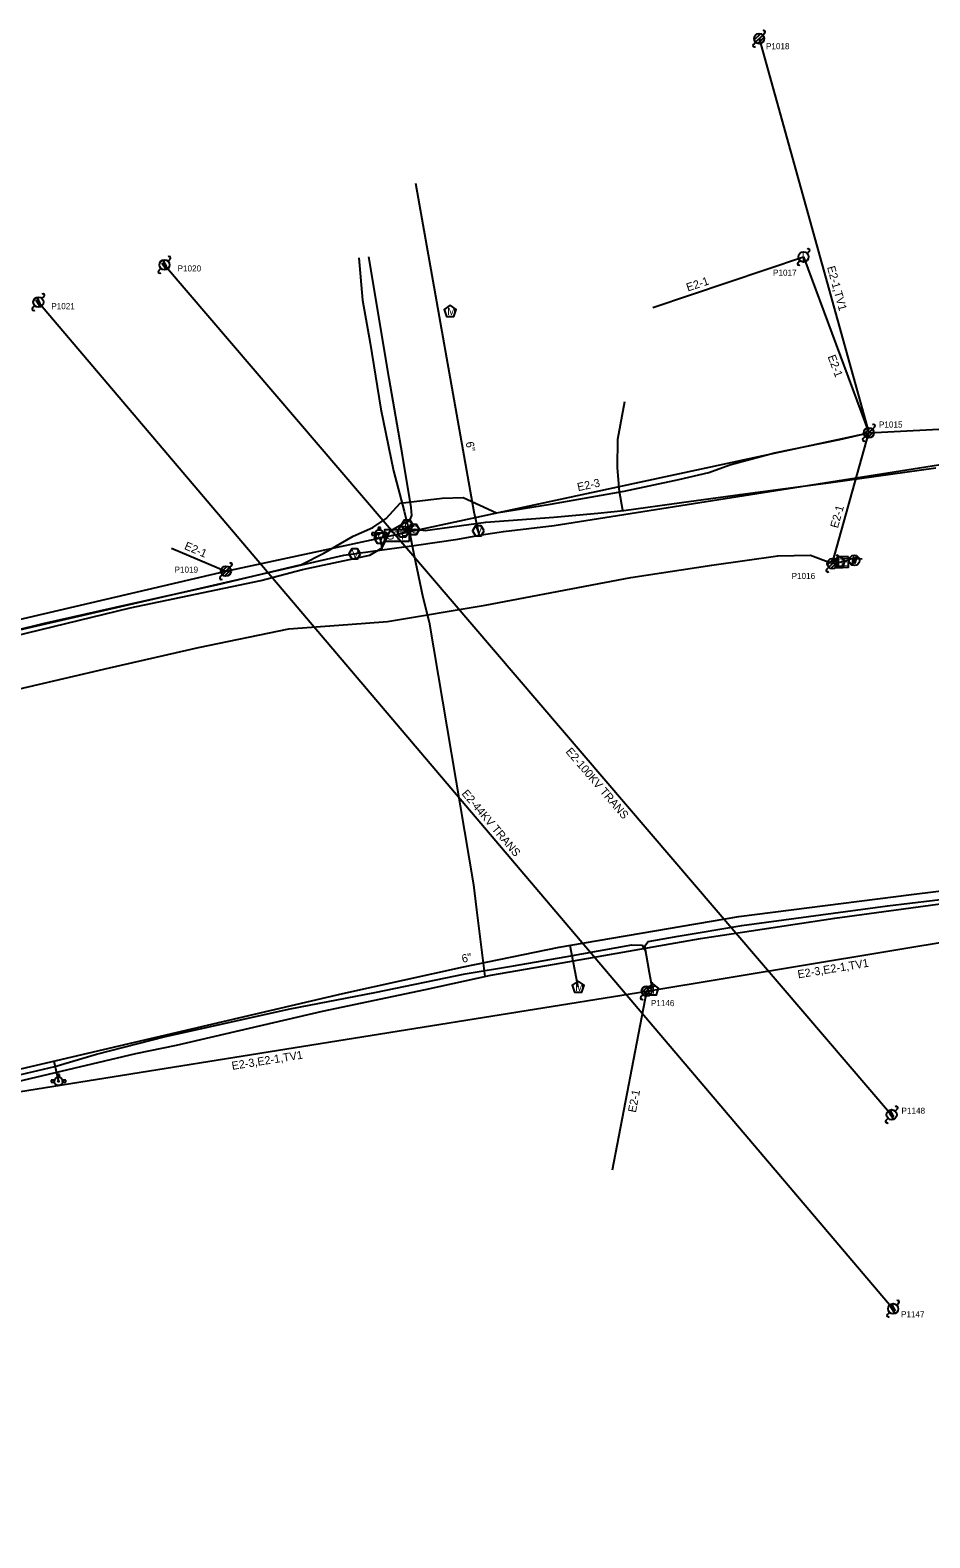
# Model space of a CAD drawing. Extents: x 1741604 to 1825760, y 1164229 to 1194908.
# Drawn here: x 1807840 to 1808283, y 1189594 to 1190336 of the extents above; entities that cross this region are included whole.
import ezdxf

# ---------------------------------------------------------------- set-up
doc = ezdxf.new("R2010")
doc.units = 0
for name, color, linetype in [('RD_EX_SU_Elec', 7, 'Continuous'), ('RD_EX_SU_Gas', 7, 'Continuous'), ('RD_EX_SU_H2O', 7, 'Continuous'), ('RD_EX_SU_Ovhd', 7, 'Continuous'), ('RD_EX_SU_Pole', 7, 'Continuous'), ('RD_EX_SU_Telecom', 7, 'Continuous'), ('RD_EX_SU_TX_H2O', 7, 'Continuous'), ('RD_EX_SU_TX_Pole', 7, 'Continuous')]:
    doc.layers.add(name, color=color, linetype=linetype)

# ---------------------------------------------------------------- blocks, each defined once
blk = doc.blocks.new('SUE_TPP')
at = {"layer": 'RD_EX_SU_Telecom'}
blk.add_lwpolyline([(0, 3), (-2.85, 0.93), (-1.76, -2.43), (1.76, -2.43), (2.85, 0.93)], close=True, dxfattribs=at)
blk.add_text('T', height=3.75, dxfattribs=at).set_placement((-1.25, -1.88))
blk = doc.blocks.new('SUE_GVC')
at = {"layer": 'RD_EX_SU_Gas'}
blk.add_lwpolyline([(1.44, -2.5), (2.89, 0), (1.44, 2.5), (-1.44, 2.5), (-2.89, 0), (-1.44, -2.5)], close=True, dxfattribs=at)
blk.add_text('G', height=3.75, dxfattribs=at).set_placement((-1.34, -1.88))
blk = doc.blocks.new('SUE_WM')
at = {"layer": 'RD_EX_SU_H2O'}
blk.add_lwpolyline([(0, 3.05), (-2.9, 0.94), (-1.79, -2.47), (1.79, -2.47), (2.9, 0.94)], close=True, dxfattribs=at)
blk.add_text('M', height=3.75, dxfattribs=at).set_placement((-1.43, -1.88))
blk = doc.blocks.new('SUE_WFH')
at = {"layer": 'RD_EX_SU_H2O'}
for p, q in [((-2.01, 0.6), (-3.65, 0.6)), ((-3.65, 0.6), (-3.65, -0.45)), ((-0.48, 3.38), (-0.48, 2.04)), ((0.57, 3.38), (-0.48, 3.38)), ((0.57, 2.02), (0.57, 3.38)), ((3.7, 0.6), (2.01, 0.6)), ((3.7, -0.45), (3.7, 0.6)), ((-3.65, -0.45), (-2.05, -0.45)), ((2.05, -0.45), (3.7, -0.45))]:
    blk.add_line(p, q, dxfattribs=at)
for radius in [2.1, 0.263]:
    blk.add_circle((0, 0), radius, dxfattribs=at)
for start, end in [(163.3387, 192.31502), (74.24552, 103.21276), (347.68498, 16.6613)]:
    blk.add_arc((0, 0), 2.1, start, end, dxfattribs=at)
blk = doc.blocks.new('SUE_WV')
at = {"layer": 'RD_EX_SU_H2O'}
blk.add_lwpolyline([(2.89, 0), (1.44, 2.5), (-1.44, 2.5), (-2.89, 0), (-1.44, -2.5), (1.44, -2.5)], close=True, dxfattribs=at)
blk.add_text('V', height=3.75, dxfattribs=at).set_placement((-1.43, -1.88))
blk = doc.blocks.new('SUE_EHH')
at = {"layer": 'RD_EX_SU_Elec'}
blk.add_lwpolyline([(2.5, 2.5), (-2.5, 2.5), (-2.5, -2.5), (2.5, -2.5)], close=True, dxfattribs=at)
blk.add_text('E', height=4, dxfattribs=at).set_placement((-1.24, -2))
blk = doc.blocks.new('SUE_ETM')
at = {"layer": 'RD_EX_SU_Elec'}
blk.add_lwpolyline([(1.24, 2.04), (0.23, -1.41), (-0.27, 0.46), (-1.03, -2.36), (-0.34, 1.55), (0.22, -0.39)], close=True, dxfattribs=at)
blk.add_circle((0, 0), 2.55, dxfattribs=at)
blk = doc.blocks.new('SUE_PP')
at = {"layer": 'RD_EX_SU_Pole'}
for p, q in [((-2.41, -0.65), (0.65, 2.41)), ((-1.77, -1.77), (1.77, 1.77)), ((-0.65, -2.41), (2.41, 0.65)), ((1.77, 1.77), (2.83, 2.83)), ((-2.83, -2.83), (-1.77, -1.77))]:
    blk.add_line(p, q, dxfattribs=at)
blk.add_circle((0, 0), 2.5, dxfattribs=at)
for centre, start, end in [((2.3, 3.36), 315, 135), ((-2.3, -3.36), 135, 315)]:
    blk.add_arc(centre, 0.75, start, end, dxfattribs=at)
blk = doc.blocks.new('SUE_PLT')
at = {"layer": 'RD_EX_SU_Elec'}
for p, q in [((1.77, 1.77), (2.83, 2.83)), ((-2.83, -2.83), (-1.77, -1.77))]:
    blk.add_line(p, q, dxfattribs=at)
blk.add_lwpolyline([(-0.49, 1.95), (0.34, -0.06), (-1.12, 0.74), (0.75, -1.95), (0.75, -1.95), (-0.45, 0.15), (0.94, -0.65)], close=True, dxfattribs=at)
blk.add_circle((0, 0), 2.5, dxfattribs=at)
for centre, start, end in [((2.3, 3.36), 315, 135), ((-2.3, -3.36), 135, 315)]:
    blk.add_arc(centre, 0.75, start, end, dxfattribs=at)

msp = doc.modelspace()

# ---------------------------------------------------------------- linework, layer by layer
at = {"layer": 'RD_EX_SU_Elec'}
msp.add_lwpolyline([(1808249.79, 1190075.6), (1808247.58, 1190075.63), (1808244.19, 1190075.57), (1808241.04, 1190074.48), (1808238.8, 1190073.97), (1808235.07, 1190074.18)], dxfattribs=at)
msp.add_lwpolyline([(1808238.43, 1190077), (1808235.53, 1190074.89), (1808236.64, 1190071.48), (1808240.23, 1190071.48), (1808241.33, 1190074.89)], close=True, dxfattribs=at)
at = {"layer": 'RD_EX_SU_Gas'}
for points in [[(1808002.01, 1190223.76), (1808003.75, 1190202.97), (1808007.6, 1190181.85), (1808012.89, 1190149.32), (1808019.08, 1190118.95), (1808024.26, 1190099.19), (1808026.65, 1190089.85)], [(1808131.93, 1190099.51), (1808130.37, 1190108.92), (1808129.38, 1190120.46), (1808129.5, 1190134.54), (1808132.87, 1190153.19)], [(1808024.35, 1190089.33), (1808029.69, 1190090.26), (1808034.73, 1190089.61), (1808064.53, 1190093.74), (1808098.02, 1190096.18), (1808119.65, 1190098.12), (1808132.35, 1190099.56), (1808160.76, 1190103.41), (1808189.71, 1190107.42), (1808234.33, 1190113.27), (1808285.96, 1190120.42)], [(1808026.79, 1190089.68), (1808029.01, 1190078.01), (1808033.59, 1190056.77), (1808036.58, 1190044.53), (1808058.46, 1189915.21), (1808059.92, 1189902.95), (1808064.02, 1189870.22)], [(1807892.2, 1189832.29), (1807912.28, 1189836.42), (1807984.19, 1189853.03), (1808034.88, 1189863.81), (1808066.94, 1189870.87), (1808102.04, 1189876.93), (1808170.12, 1189888.84), (1808236.25, 1189898.91), (1808290.63, 1189906.28)], [(1807202.55, 1189593.86), (1807244.4, 1189612.02), (1807273.79, 1189625.62), (1807328.26, 1189647.9), (1807387.74, 1189671.88), (1807435.65, 1189690.41), (1807484.25, 1189709.27), (1807520.29, 1189722.4), (1807589.39, 1189747.97), (1807628.2, 1189761.41), (1807638.08, 1189764.18), (1807691.6, 1189781.97), (1807738, 1189797.04), (1807818.59, 1189814.89), (1807892.2, 1189832.29)]]:
    msp.add_lwpolyline(points, dxfattribs=at)
msp.add_lwpolyline([(1808026.78, 1190084.17), (1808014.78, 1190084.17), (1808014.78, 1190090.17), (1808026.78, 1190090.17)], close=True, dxfattribs=at)
at = {"layer": 'RD_EX_SU_H2O'}
for p, q in [((1808029.87, 1190260.65), (1808058.62, 1190098.77)), ((1808058.62, 1190098.77), (1808061.27, 1190087.26)), ((1808100.62, 1189884.58), (1808113.01, 1189886.79)), ((1808105.88, 1189885.52), (1808109.85, 1189865.13)), ((1807851.87, 1189828.47), (1807854.19, 1189818.53))]:
    msp.add_line(p, q, dxfattribs=at)
for points in [[(1808132.44, 1190097.58), (1808321.53, 1190127.31), (1808474.05, 1190140.42), (1808686.54, 1190150.57), (1808925.64, 1190160.24), (1809170.31, 1190167.17)], [(1808012.28, 1190086.75), (1808013.56, 1190080.19), (1808030.32, 1190082.42), (1808050.75, 1190085.4), (1808062.4, 1190087.46), (1808073.23, 1190089.22), (1808098.12, 1190092.09), (1808132.44, 1190097.58)], [(1807590.47, 1189973.29), (1807797.74, 1190032.28), (1807994.63, 1190077.48)], [(1807994.63, 1190077.48), (1808001.64, 1190078.53), (1808013.56, 1190080.19)], [(1808113.01, 1189886.79), (1808188.98, 1189899.61), (1808273.96, 1189910.47), (1808404.4, 1189926.58), (1808543.88, 1189936.56)], [(1807642.08, 1189770.78), (1807764.43, 1189806.14), (1807817.32, 1189820.38), (1807994.06, 1189861.76), (1808053.5, 1189874.9), (1808100.62, 1189884.58)]]:
    msp.add_lwpolyline(points, dxfattribs=at)
at = {"layer": 'RD_EX_SU_Ovhd'}
for p, q in [((1808199.01, 1190331.72), (1808253.01, 1190137.74)), ((1808146.76, 1190199.34), (1808220.87, 1190224.28)), ((1808220.87, 1190224.28), (1808253.01, 1190137.74)), ((1807906.34, 1190220.38), (1808264.24, 1189802.13)), ((1807844.31, 1190202.03), (1808264.96, 1189706.62)), ((1808253.01, 1190137.74), (1808564.53, 1190153.46)), ((1807936.63, 1190069.59), (1808253.01, 1190137.74)), ((1808235.02, 1190073.32), (1808253.01, 1190137.74)), ((1807909.82, 1190080.97), (1807936.63, 1190069.59)), ((1807672.95, 1190008.06), (1807936.63, 1190069.59)), ((1808143.68, 1189862.89), (1808344.36, 1189896.23)), ((1807826.32, 1189812.08), (1808143.68, 1189862.89)), ((1808126.9, 1189775.04), (1808143.68, 1189862.89))]:
    msp.add_line(p, q, dxfattribs=at)
at = {"layer": 'RD_EX_SU_Pole'}
for p, q in [((1807908.11, 1190222.14), (1807909.17, 1190223.2)), ((1808218.04, 1190221.45), (1808219.1, 1190222.52)), ((1808222.64, 1190226.05), (1808223.7, 1190227.11)), ((1807903.51, 1190217.55), (1807904.57, 1190218.61)), ((1807841.48, 1190199.2), (1807842.54, 1190200.26)), ((1807846.08, 1190203.79), (1807847.14, 1190204.86)), ((1808250.59, 1190137.09), (1808253.65, 1190140.15)), ((1808254.77, 1190139.51), (1808255.83, 1190140.57)), ((1808250.18, 1190134.91), (1808251.24, 1190135.97)), ((1808251.24, 1190135.97), (1808254.77, 1190139.51)), ((1808252.36, 1190135.33), (1808255.42, 1190138.39)), ((1808232.6, 1190072.67), (1808235.66, 1190075.73)), ((1808233.25, 1190071.55), (1808236.78, 1190075.08)), ((1808234.37, 1190070.9), (1808237.43, 1190073.96)), ((1808236.78, 1190075.08), (1808237.85, 1190076.14)), ((1807933.8, 1190066.76), (1807934.86, 1190067.82)), ((1807934.22, 1190068.95), (1807937.28, 1190072.01)), ((1807934.86, 1190067.82), (1807938.4, 1190071.36)), ((1807935.98, 1190067.18), (1807939.04, 1190070.24)), ((1807938.4, 1190071.36), (1807939.46, 1190072.42)), ((1808232.19, 1190070.49), (1808233.25, 1190071.55)), ((1808145.45, 1189864.66), (1808146.51, 1189865.72)), ((1808140.85, 1189860.06), (1808141.91, 1189861.12)), ((1808141.26, 1189862.24), (1808144.33, 1189865.31)), ((1808141.91, 1189861.12), (1808145.45, 1189864.66)), ((1808143.03, 1189860.48), (1808146.09, 1189863.54)), ((1808261.41, 1189799.3), (1808262.47, 1189800.37)), ((1808266.01, 1189803.9), (1808267.07, 1189804.96))]:
    msp.add_line(p, q, dxfattribs=at)
for points in [[(1807905.85, 1190222.33), (1807906.68, 1190220.31), (1807905.22, 1190221.11), (1807907.1, 1190218.43), (1807907.1, 1190218.43), (1807905.89, 1190220.53), (1807907.28, 1190219.73)], [(1807843.82, 1190203.98), (1807844.65, 1190201.96), (1807843.19, 1190202.77), (1807845.07, 1190200.08), (1807845.07, 1190200.08), (1807843.87, 1190202.18), (1807845.25, 1190201.38)], [(1808263.75, 1189804.08), (1808264.58, 1189802.07), (1808263.12, 1189802.87), (1808265, 1189800.19), (1808265, 1189800.19), (1808263.79, 1189802.28), (1808265.18, 1189801.48)]]:
    msp.add_lwpolyline(points, close=True, dxfattribs=at)
for centre in [(1807906.34, 1190220.38), (1808220.87, 1190224.28), (1807844.31, 1190202.03), (1808253.01, 1190137.74), (1808235.02, 1190073.32), (1807936.63, 1190069.59), (1808143.68, 1189862.89), (1808264.24, 1189802.13)]:
    msp.add_circle(centre, 2.5, dxfattribs=at)
for centre, start, end in [((1807908.64, 1190223.74), 315, 135), ((1808223.17, 1190227.64), 315, 135), ((1807904.04, 1190217.02), 135, 315), ((1808218.57, 1190220.92), 135, 315), ((1807846.61, 1190205.39), 315, 135), ((1807842.01, 1190198.67), 135, 315), ((1808255.3, 1190141.1), 315, 135), ((1808250.71, 1190134.38), 135, 315), ((1807938.93, 1190072.95), 315, 135), ((1808237.31, 1190076.68), 315, 135), ((1807934.33, 1190066.23), 135, 315), ((1808232.72, 1190069.96), 135, 315), ((1808145.98, 1189866.25), 315, 135), ((1808141.38, 1189859.53), 135, 315), ((1808266.54, 1189805.49), 315, 135), ((1808261.94, 1189798.77), 135, 315)]:
    msp.add_arc(centre, 0.75, start, end, dxfattribs=at)
at = {"layer": 'RD_EX_SU_Telecom'}
for points in [[(1807682.5, 1190004.86), (1807689.27, 1190002.32), (1807701.89, 1190004.93), (1807742.09, 1190014.9), (1807783.79, 1190025.79), (1807826.14, 1190036.18), (1807889.51, 1190051.54), (1807953.85, 1190065.04), (1807974.32, 1190070.37), (1808007.49, 1190077.56), (1808013.57, 1190081.16), (1808017.43, 1190089.5), (1808027.32, 1190095.12), (1808028.05, 1190096.96), (1808027.78, 1190101.02), (1808023.46, 1190126.79), (1808016.98, 1190164.5), (1808006.98, 1190224.27)], [(1808069.84, 1190098.29), (1808096.32, 1190102.62), (1808132.6, 1190109.03), (1808159.51, 1190114.67), (1808174.24, 1190118.18), (1808184.62, 1190121.97), (1808206.55, 1190127.88), (1808238.69, 1190134.47), (1808252.25, 1190137.57)], [(1807804.67, 1190033.56), (1807846.62, 1190043.84), (1807889.06, 1190053.34), (1807932.02, 1190062.9), (1807973.75, 1190072.86), (1807984.79, 1190078.47), (1807999.26, 1190086.91), (1808008.93, 1190091.06), (1808015.44, 1190095.59), (1808022.42, 1190103.1), (1808043.04, 1190105.62), (1808053.35, 1190105.88), (1808069.84, 1190098.29)], [(1807678.17, 1190008.71), (1807682.41, 1190004.96), (1807689.11, 1189996.9), (1807696.72, 1189977.75), (1807698.02, 1189976.79), (1807746.2, 1189989.96), (1807789.33, 1190001.12), (1807834.33, 1190011.55), (1807879.26, 1190022.08), (1807923.16, 1190032.03), (1807967.55, 1190041.17), (1807996.6, 1190043.46), (1808016.06, 1190044.83), (1808064.17, 1190052.82), (1808135.81, 1190066.49), (1808175.72, 1190072.55), (1808208.14, 1190077.12), (1808224.34, 1190077.5), (1808234.29, 1190073.69)], [(1808146.52, 1189864.03), (1808145.06, 1189871.87), (1808142.75, 1189885.18), (1808144.4, 1189887.44), (1808159.18, 1189889.94), (1808190.57, 1189895.24), (1808262.24, 1189904.93), (1808328.14, 1189912.78), (1808349.25, 1189915.24), (1808388.41, 1189920.5), (1808438.37, 1189925.56), (1808498.46, 1189928.86), (1808545.57, 1189930.88), (1808565.48, 1189932.68), (1808605.01, 1189934.53), (1808636.97, 1189935.48), (1808665.04, 1189936.36), (1808702.98, 1189938.65), (1808748.15, 1189940.04), (1808764.45, 1189940.02), (1808766.32, 1189933.12)], [(1807804.88, 1189814.7), (1807852.38, 1189825.77), (1807872.94, 1189831.87), (1807906.82, 1189840.64), (1807968.17, 1189854.28), (1808009.86, 1189862.32), (1808054.35, 1189871.48), (1808078.14, 1189875.46), (1808103.5, 1189879.86), (1808136.32, 1189885.79), (1808141.4, 1189885.5), (1808143.22, 1189882.49)]]:
    msp.add_lwpolyline(points, dxfattribs=at)

# ---------------------------------------------------------------- block references
at = {"layer": 'RD_EX_SU_Elec'}
for name, p in [('SUE_EHH', (1808240.42, 1190074.14)), ('SUE_ETM', (1808245.87, 1190074.96)), ('SUE_PLT', (1808264.96, 1189706.62))]:
    msp.add_blockref(name, p, dxfattribs=at)
at = {"layer": 'RD_EX_SU_Gas'}
for p in [(1808023.7, 1190088.96), (1808025.81, 1190092.2), (1808029.01, 1190090.15)]:
    msp.add_blockref('SUE_GVC', p, dxfattribs=at)
at = {"layer": 'RD_EX_SU_H2O'}
for name, p in [('SUE_WM', (1808046.95, 1190197.52)), ('SUE_WFH', (1808012.04, 1190087.82)), ('SUE_WV', (1808012.51, 1190085.84)), ('SUE_WV', (1808060.8, 1190089.51)), ('SUE_WV', (1807999.99, 1190078.14)), ('SUE_WM', (1808109.98, 1189864.86)), ('SUE_WFH', (1807854.19, 1189818.53))]:
    msp.add_blockref(name, p, dxfattribs=at)
at = {"layer": 'RD_EX_SU_Pole'}
msp.add_blockref('SUE_PP', (1808199.01, 1190331.72), dxfattribs=at)
at = {"layer": 'RD_EX_SU_Telecom'}
msp.add_blockref('SUE_TPP', (1808146.69, 1189863.54), dxfattribs=at)

# ---------------------------------------------------------------- texts
at = {"layer": 'RD_EX_SU_Elec'}
msp.add_text('E', height=3.75, dxfattribs=at).set_placement((1808237.27, 1190072.07))
at = {"layer": 'RD_EX_SU_Gas'}
msp.add_text('GTP', height=4, dxfattribs=at).set_placement((1808015.35, 1190085.17))
at = {"layer": 'RD_EX_SU_Ovhd'}
for s, rotation, p in [('E2-1,TV1', 285.55527, (1808232.4, 1190219.22)), ('E2-1', 18.60203, (1808163.96, 1190207.24)), ('E2-1', 290.3724, (1808232.68, 1190175.25)), ('E2-3', 12.15577, (1808109.94, 1190108.97)), ('E2-1', 74.39893, (1808237.75, 1190090.53)), ('E2-1', 337.00815, (1807915.81, 1190080.6)), ('E2-100KV TRANS', 310.5543, (1808103.55, 1189980.69)), ('E2-44KV TRANS', 310.27908, (1808052.36, 1189960.03)), ('E2-3,E2-1,TV1', 9.43212, (1808218.28, 1189869.2)), ('E2-3,E2-1,TV1', 9.09701, (1807939.77, 1189824.16)), ('E2-1', 79.18692, (1808138.34, 1189802.96))]:
    msp.add_text(s, height=4, rotation=rotation, dxfattribs=at).set_placement(p)
at = {"layer": 'RD_EX_SU_Pole'}
msp.add_text('L', height=4, dxfattribs=at).set_placement((1808220.01, 1190222.28))
at = {"layer": 'RD_EX_SU_TX_H2O'}
for rotation, p in [(280.07117, (1808054.56, 1190133.04)), (11.60632, (1808053.08, 1189876.86))]:
    msp.add_text('6"', height=4, rotation=rotation, dxfattribs=at).set_placement(p)
at = {"layer": 'RD_EX_SU_TX_Pole'}
for s, p in [('P1018', (1808202.37, 1190326.51)), ('P1020', (1807912.81, 1190217.14)), ('P1017', (1808205.86, 1190215.06)), ('P1021', (1807850.66, 1190198.57)), ('P1015', (1808257.98, 1190140.3)), ('P1019', (1807911.31, 1190068.9)), ('P1016', (1808215, 1190065.78)), ('P1146', (1808145.73, 1189855.54)), ('P1148', (1808269.08, 1189802.57)), ('P1147', (1808268.82, 1189702.42))]:
    msp.add_text(s, height=3, dxfattribs=at).set_placement(p)

doc.saveas('drawing.dxf')
